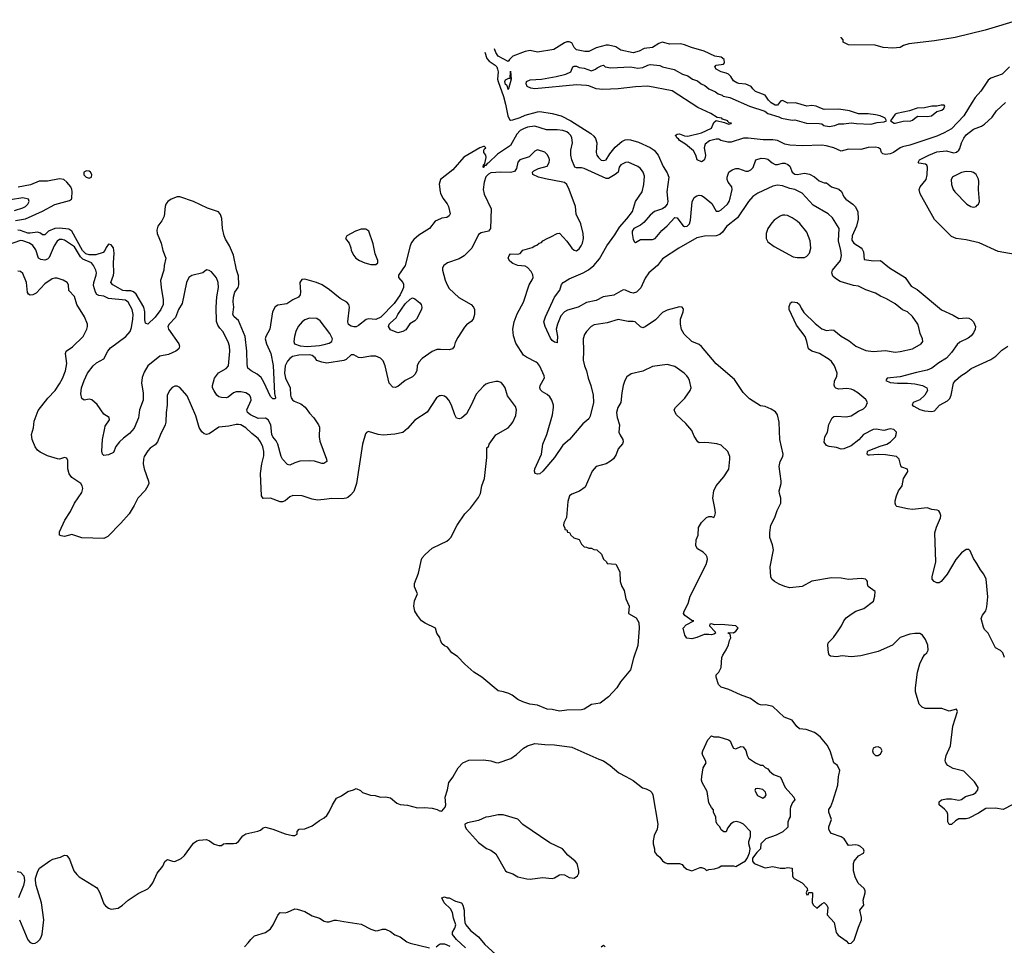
# Model space of a CAD drawing. Header units: inches. Extents: x 2293880 to 2522759, y 823965 to 1006879.
# Tile 263 of 325: x 2386564 to 2394601, y 988623 to 996174. Entities that reach past the tile are written whole.
import ezdxf

# ---------------------------------------------------------------- set-up
doc = ezdxf.new("R2010")
doc.units = ezdxf.units.IN
doc.header["$MEASUREMENT"] = 0
for name, color, linetype in [('C3988', 7, 'Continuous'), ('C3989', 7, 'Continuous'), ('C3998', 7, 'Continuous'), ('C3999', 7, 'Continuous')]:
    doc.layers.add(name, color=color, linetype=linetype)

msp = doc.modelspace()

# ---------------------------------------------------------------- linework, layer by layer
at = {"layer": 'C3988', "color": 5}
for points, elevation in [([(2386561.6, 988830), (2386630, 988666.8), (2386650, 988644.9), (2386670, 988637.3), (2386690, 988640.7), (2386709.5, 988650.5), (2386729.5, 988670.5), (2386739.3, 988690), (2386747.2, 988712.8), (2386762.4, 988830), (2386743, 988970), (2386698, 989110), (2386691.8, 989150), (2386694, 989170), (2386713.1, 989226.9), (2386726.9, 989253.1), (2386810, 989313), (2386834.9, 989325.1), (2386897.2, 989342.8), (2386930, 989358.8), (2386950, 989356), (2386970, 989324.7), (2387006.4, 989230), (2387030, 989199.1), (2387050, 989182), (2387190, 989093), (2387200.6, 989080.6), (2387218, 989050), (2387250, 988962), (2387263.5, 988943.5), (2387290, 988924.7), (2387310, 988918), (2387366.8, 988926.8), (2387404, 988950), (2387450, 988990.8), (2387530, 989046), (2387610, 989082), (2387630, 989102), (2387650, 989132), (2387685.2, 989210), (2387731, 989269), (2387750, 989306), (2387761.6, 989318.4), (2387770, 989324), (2387810, 989308), (2387830, 989306.4), (2387881.2, 989330), (2387910, 989354.8), (2387983.1, 989456.9), (2388010, 989475.5), (2388030, 989481.6), (2388090, 989485.5), (2388114.2, 989474.2), (2388150, 989446.8), (2388190, 989436), (2388210, 989438), (2388228, 989450), (2388246.3, 989453.7), (2388310, 989452), (2388330, 989457), (2388349.5, 989470), (2388384.5, 989515.5), (2388410, 989532.4), (2388507.5, 989552.5), (2388530, 989560.7), (2388550, 989581), (2388570, 989585.5), (2388630, 989570.3), (2388730, 989532.2), (2388790, 989517.3), (2388810, 989518), (2388828, 989530), (2388828.4, 989551.6), (2388846, 989570), (2388890, 989572), (2388950, 989598), (2389010, 989642), (2389050, 989662), (2389070, 989682), (2389090, 989712), (2389117.2, 989770), (2389150, 989822), (2389190, 989841), (2389241.5, 989878.5), (2389289.1, 989890.9), (2389310, 989902), (2389345.4, 989885.4), (2389362, 989870), (2389427.9, 989847.9), (2389465.2, 989845.2), (2389510, 989830.7), (2389550, 989833), (2389590, 989824.9), (2389641.7, 989781.7), (2389670, 989770.5), (2389730, 989766), (2389810, 989745.5), (2389867.5, 989747.5), (2389930, 989742), (2389970.5, 989730.5), (2389990, 989718.8), (2390000, 989718.4)], 180), ([(2386544.5, 989224.5), (2386570, 989218.8), (2386598.8, 989190), (2386604, 989150), (2386596.3, 989110), (2386554, 989010)], 180), ([(2388398, 988610), (2388430, 988642), (2388449.5, 988670.5), (2388480.9, 988699.1), (2388570, 988726), (2388610, 988757.1), (2388633.7, 988790), (2388670, 988867.7), (2388690, 988890.7), (2388730, 988888), (2388750, 988892.2), (2388810, 988919.3), (2388830, 988918), (2388890, 988897.1), (2388950, 988862.6), (2389010, 988844.4), (2389050, 988820.3), (2389070, 988813.4), (2389090, 988813.7), (2389130, 988826.7), (2389150, 988828.5), (2389210, 988815.8), (2389350, 988796.3), (2389430, 988754), (2389470, 988741), (2389490, 988742.8), (2389525.1, 988754.9), (2389550, 988754.4), (2389590, 988734.9), (2389627.3, 988707.3), (2389670, 988690.4), (2389724.9, 988650), (2389750, 988639.5), (2389910, 988602.4)], 160), ([(2389964, 988610), (2389990, 988633), (2390000, 988633.3)], 160)]:
    msp.add_lwpolyline(points, dxfattribs=dict(at, elevation=elevation))
at = {"layer": 'C3989', "color": 5}
for points, elevation in [([(2387110, 994939.9), (2387088.6, 994930), (2387088.7, 994908.7), (2387107.2, 994890), (2387130, 994880.6), (2387150, 994890.8), (2387151.8, 994910), (2387143.2, 994930), (2387130, 994939.1)], 140), ([(2389350, 994465.2), (2389304.8, 994450), (2389233.2, 994410), (2389222.6, 994390), (2389253.7, 994350), (2389267.3, 994312.7), (2389270.6, 994290), (2389290.4, 994250), (2389307.6, 994230), (2389336.3, 994210), (2389381, 994190), (2389430, 994176.4), (2389470, 994176.3), (2389486, 994190), (2389486, 994210), (2389464.9, 994264.9), (2389450, 994346), (2389414.7, 994450), (2389390, 994464.2)], 140), ([(2389650, 993619.3), (2389590, 993645.1), (2389573.6, 993670), (2389579.7, 993690), (2389590, 993702.4), (2389637.3, 993742.7), (2389649.8, 993770), (2389710, 993855), (2389750, 993894.3), (2389770, 993904.9), (2389790, 993896.4), (2389830, 993864.9), (2389840.4, 993850), (2389846.4, 993830), (2389843, 993810), (2389802, 993730), (2389790, 993718), (2389747.1, 993692.9), (2389714.9, 993645.1), (2389690, 993629.3)], 140), ([(2388930, 993739.7), (2388890, 993726.3), (2388870, 993709.6), (2388837, 993670), (2388818, 993630), (2388806, 993590), (2388800.3, 993550), (2388807.2, 993530), (2388854.6, 993514.6), (2388910, 993509.1), (2389010, 993516), (2389050, 993523.4), (2389090, 993535.8), (2389110.6, 993550), (2389116.5, 993570), (2389094.3, 993614.3), (2389017.4, 993717.4), (2388990, 993737.6)], 160)]:
    msp.add_lwpolyline(points, close=True, dxfattribs=dict(at, elevation=elevation))
for points, elevation in [([(2386530, 994535.7), (2386610.8, 994550), (2386750, 994613.2), (2386850, 994666.3), (2386970, 994699.6), (2386986, 994710), (2386990, 994718.8), (2386992.8, 994772.8), (2386990.6, 994790), (2386980.3, 994810), (2386949.9, 994849.9), (2386924.2, 994870), (2386890, 994876), (2386790, 994855.9), (2386723, 994857), (2386653.4, 994826.6), (2386552.5, 994807.5)], 140), ([(2390000, 994871.6), (2389998, 994870), (2389986.6, 994833.4), (2389994.7, 994770), (2390000, 994757.7)], 140), ([(2386522.8, 994617.2), (2386590, 994638), (2386610.9, 994650), (2386631, 994670), (2386640.5, 994690), (2386636, 994710), (2386590, 994719.8), (2386490, 994705.6)], 160), ([(2390000, 994549.9), (2389954.2, 994530), (2389910, 994471.4), (2389822.5, 994417.5), (2389780.2, 994379.8), (2389762.9, 994357.1), (2389750.2, 994329.8), (2389711.2, 994170), (2389657, 994090), (2389657.1, 994070), (2389690.2, 994030.2), (2389696.3, 994016.3), (2389695.5, 993990), (2389689.4, 993970), (2389668.3, 993930), (2389621, 993859), (2389511.5, 993748.5), (2389470, 993729.5), (2389410, 993732.8), (2389392.8, 993727.2), (2389330, 993679.5), (2389310, 993669.6), (2389290, 993667.6), (2389270, 993674), (2389248.8, 993688.8), (2389243.5, 993710), (2389256.1, 993830), (2389249.7, 993850), (2389233.1, 993870), (2389180, 993900), (2389093.8, 993970), (2389031.8, 994010), (2388987, 994030), (2388890, 994057.4), (2388866, 994054), (2388850.4, 994030), (2388855.8, 993950), (2388852.4, 993930), (2388839.3, 993910), (2388792.4, 993887.6), (2388745.1, 993854.9), (2388670, 993846.4), (2388650, 993832.7), (2388626.7, 993790), (2388606.7, 993650), (2388574.1, 993590), (2388568.7, 993570), (2388579.8, 993530), (2388612.7, 993450), (2388633.8, 993353.8), (2388644.3, 993124.3), (2388651.4, 993088.6), (2388650, 993082), (2388638.7, 993081.3), (2388630, 993082), (2388610, 993101.3), (2388557.3, 993217.3), (2388533.9, 993253.9), (2388502.3, 993282.3), (2388452.6, 993310), (2388427.1, 993330), (2388420.7, 993360.7), (2388418.5, 993470), (2388403.1, 993590), (2388350, 993720.5), (2388315.5, 993750), (2388304.1, 993770), (2388312.2, 993830), (2388306.8, 993873.2), (2388308.7, 993911.3), (2388320.2, 993950), (2388347.4, 993990), (2388354, 994010), (2388350, 994084.5), (2388334.4, 994134.4), (2388310, 994253.5), (2388277, 994330), (2388242.7, 994382.7), (2388231.8, 994410), (2388218.9, 994470), (2388213, 994553), (2388203.8, 994583.8), (2388187.1, 994607.1), (2388097.9, 994637.9), (2387984, 994690), (2387870, 994729.7), (2387849.6, 994729.7), (2387800.4, 994710), (2387771.8, 994690), (2387757.3, 994670), (2387751.5, 994650), (2387743.8, 994570), (2387725.5, 994534.5), (2387690.3, 994490), (2387682.5, 994457.5), (2387686.7, 994430), (2387718.2, 994350), (2387731.9, 994290), (2387755.6, 994230), (2387742, 994170), (2387740.2, 994130), (2387714.6, 994045.4), (2387719.1, 993990), (2387736.1, 993890), (2387735.9, 993850), (2387717.1, 993810), (2387670, 993746.3), (2387610, 993690.8), (2387595, 993695.1), (2387590, 993698.7), (2387584.5, 993724.5), (2387585.8, 993790), (2387578.2, 993830), (2387515.8, 993935.9), (2387493.8, 993953.8), (2387470, 993961.8), (2387430, 993961.2), (2387406, 993966), (2387325.3, 994010), (2387308.1, 994030), (2387330.3, 994089.7), (2387333.1, 994110), (2387328.5, 994191.5), (2387335.2, 994270), (2387330, 994312), (2387310, 994336.9), (2387290, 994342), (2387270, 994316), (2387260.2, 994290), (2387245.4, 994274.6), (2387185, 994255), (2387130, 994255.8), (2387104, 994264), (2387076.2, 994290), (2386990.2, 994450.2), (2386965.1, 994465.1), (2386890, 994474.1), (2386850, 994469.9), (2386799.4, 994450), (2386770, 994418.7), (2386750, 994418.8), (2386733, 994433), (2386710, 994442.1), (2386650, 994431.4), (2386630, 994431.9), (2386570, 994454.7), (2386550, 994456.9)], 140), ([(2390000, 993482.6), (2389970, 993483.1), (2389930, 993468.5), (2389850, 993409.7), (2389820.8, 993379.3), (2389808.9, 993351.1), (2389805, 993310), (2389790, 993278.9), (2389770, 993260.7), (2389710, 993229.8), (2389650, 993181.5), (2389630, 993172.6), (2389610, 993175.6), (2389579.7, 993210), (2389545.7, 993350), (2389531.1, 993390), (2389510, 993414), (2389470, 993429.7), (2389430, 993429.7), (2389350, 993415.8), (2389330, 993418.2), (2389290, 993439.8), (2389270, 993439.7), (2389230, 993402.4), (2389210, 993393.3), (2389070, 993373.3), (2389030, 993379.8), (2388990, 993394.2), (2388974.7, 993414.7), (2388950, 993434.8), (2388930, 993439.5), (2388842, 993438), (2388790, 993426), (2388768.7, 993411.3), (2388750, 993388), (2388729.5, 993350), (2388724.2, 993290), (2388733.4, 993250), (2388771.2, 993170), (2388774.2, 993110), (2388780.6, 993090), (2388790, 993073.1), (2388803, 993063), (2388859.6, 993039.6), (2388893.6, 993013.6), (2388930, 992964.4), (2388965.9, 992925.9), (2389003.1, 992870), (2389011.5, 992850), (2389008.3, 992770), (2389014.7, 992734.7), (2389068.4, 992590), (2389070.3, 992569.7), (2389046.4, 992553.6), (2389030, 992553.3), (2388970, 992572.7), (2388930, 992576.1), (2388850, 992571.9), (2388810, 992559.3), (2388770, 992539.1), (2388750, 992546.6), (2388708.2, 992590), (2388698.2, 992610), (2388671.8, 992711.8), (2388657.5, 992737.5), (2388629.9, 992770), (2388621.7, 992790), (2388614.5, 992870), (2388592.1, 992910), (2388570, 992923.1), (2388510, 992919.8), (2388448.6, 992950), (2388422.2, 992970), (2388418.9, 992990), (2388452.2, 993070), (2388451, 993091), (2388440.9, 993110), (2388408.7, 993130), (2388370, 993138), (2388330, 993137.2), (2388310, 993129.7), (2388265.5, 993094.5), (2388250, 993089.8), (2388211.9, 993091.9), (2388190, 993097.4), (2388173.6, 993110), (2388150, 993146.3), (2388138.2, 993170), (2388137.1, 993190), (2388153.2, 993250), (2388186.8, 993293.2), (2388250, 993327.2), (2388269.5, 993350), (2388278.2, 993470), (2388275.3, 993510), (2388265.9, 993545.9), (2388222.4, 993630), (2388196.5, 993656.5), (2388180.9, 993680.9), (2388171.3, 993711.3), (2388167.7, 993827.7), (2388172.7, 993912.7), (2388186, 993990), (2388183.6, 994030), (2388170, 994069), (2388130, 994117.2), (2388110, 994129), (2388090, 994134), (2388058, 994110), (2387970, 994087.8), (2387943.7, 994070), (2387926.3, 994030), (2387890, 993859), (2387861.3, 993810), (2387836, 993744), (2387783.1, 993690), (2387772.7, 993670), (2387779.1, 993650), (2387862, 993530), (2387867.3, 993510), (2387862.8, 993490), (2387838, 993470), (2387778.6, 993441.4), (2387706.8, 993430), (2387610.2, 993349.8), (2387580.6, 993299.4), (2387564.6, 993255.4), (2387558.1, 993210), (2387570.7, 993130), (2387571.8, 993070), (2387541.1, 992990), (2387532.8, 992927.2), (2387497.6, 992842.4), (2387461.1, 992798.9), (2387410, 992760.9), (2387378, 992730), (2387350, 992692.3), (2387330, 992642.9), (2387290, 992622.9), (2387250, 992619), (2387241.2, 992630), (2387234.2, 992654.2), (2387239.8, 992750), (2387258.1, 992841.9), (2387263, 992857), (2387298, 992910), (2387294.5, 992930), (2387250, 992956), (2387195.3, 993035.3), (2387151.7, 993071.7), (2387130, 993078), (2387090, 993069.2), (2387070, 993084), (2387063.1, 993123.1), (2387068.8, 993171.2), (2387090, 993231.3), (2387118.7, 993290), (2387162.4, 993350), (2387190, 993375.6), (2387251.3, 993408.7), (2387283.7, 993470), (2387304, 993496), (2387429.7, 993590), (2387466, 993630), (2387477.6, 993662.4), (2387488, 993732), (2387489.8, 993770), (2387480.8, 993810), (2387450, 993869.3), (2387427.1, 993887.1), (2387290, 993899.8), (2387250, 993918.7), (2387210, 993925), (2387192.9, 993933), (2387183.2, 993950), (2387166.9, 994006.9), (2387169.4, 994030.6), (2387189, 994090), (2387189.8, 994110), (2387186, 994130), (2387166.3, 994170), (2387149.8, 994190), (2387079.4, 994219.4), (2387059.6, 994239.6), (2387010, 994321.3), (2386930, 994374.3), (2386910, 994381.8), (2386890, 994380.2), (2386870, 994367), (2386844.8, 994330), (2386804.8, 994235.2), (2386790, 994220.9), (2386770, 994213), (2386736.8, 994216.8), (2386717, 994230), (2386695.9, 994295.9), (2386670, 994332.7), (2386644.7, 994350), (2386590, 994369.9), (2386570, 994372.2), (2386470, 994336.7)], 160), ([(2390000, 993106.1), (2389990, 993105.1), (2389966.4, 993090), (2389890, 992972.3), (2389790, 992907), (2389730, 992838.4), (2389690, 992806), (2389627.1, 992792.9), (2389530, 992785.1), (2389489.7, 992789.7), (2389410, 992813.2), (2389394.4, 992805.6), (2389385.5, 992794.5), (2389362, 992710), (2389313, 992390), (2389290, 992326), (2389265.4, 992294.6), (2389243.4, 992276.6), (2389230, 992269.8), (2389195.5, 992264.5), (2389111.2, 992268.8), (2389050, 992258.5), (2388995.6, 992255.6), (2388950, 992263), (2388870, 992289.7), (2388792.3, 992292.3), (2388770, 992282.6), (2388731.8, 992248.2), (2388710, 992240.9), (2388690, 992241.5), (2388610, 992269.8), (2388550, 992266.9), (2388536.4, 992290), (2388530.8, 992470.8), (2388540.5, 992550), (2388556.5, 992616.5), (2388558, 992650), (2388549.8, 992690), (2388530, 992731.1), (2388510, 992758), (2388458.6, 992798.6), (2388410, 992845.6), (2388370, 992867.7), (2388350, 992871.6), (2388330, 992871.6), (2388270, 992857.8), (2388190, 992850.9), (2388110, 992795.1), (2388090, 992789.6), (2388070, 992794.5), (2388050, 992812), (2388030, 992846.6), (2388003, 992943), (2387930, 993104.2), (2387870, 993173.6), (2387850, 993185.6), (2387830, 993185.1), (2387807.8, 993172.2), (2387790, 993152.3), (2387767.8, 993112.2), (2387767.9, 993030), (2387759.6, 992970), (2387758, 992890), (2387751.3, 992870), (2387712, 992790), (2387690.1, 992729.9), (2387670, 992705.4), (2387630, 992678.3), (2387610, 992657.4), (2387580.2, 992610), (2387573.8, 992590), (2387571.4, 992550), (2387579.1, 992510), (2387616.4, 992410), (2387617.1, 992390), (2387610.5, 992370), (2387587.9, 992332.1), (2387528.2, 992271.8), (2387499, 992210), (2387457.1, 992142.9), (2387390, 992066.3), (2387283, 991957), (2387250, 991940.5), (2387070, 991947.1), (2386990, 991973.3), (2386930, 991958), (2386902.5, 991962.5), (2386889.2, 991970), (2386890, 991996), (2386931.2, 992090), (2386979.2, 992160.8), (2387010, 992230.3), (2387070, 992316.3), (2387079.2, 992350), (2387075.1, 992370), (2387063.6, 992390), (2386990, 992440.5), (2386968.2, 992468.2), (2386956.9, 992510), (2386957.5, 992577.5), (2386950, 992598), (2386930, 992601.2), (2386890, 992589.6), (2386872.1, 992592.1), (2386790, 992616.3), (2386730, 992645.7), (2386710, 992661.3), (2386689.8, 992690), (2386665.4, 992750), (2386661.3, 992790), (2386676.1, 992843.9), (2386682.3, 992897.7), (2386715.3, 992984.7), (2386793.4, 993086.6), (2386852.2, 993150), (2386890, 993202.4), (2386913.3, 993246.7), (2386936.8, 993310), (2386949.8, 993370), (2386936.8, 993450), (2386942, 993470), (2386995.3, 993504.7), (2387081.3, 993590), (2387111.6, 993650), (2387117, 993670), (2387116.2, 993690), (2387093.3, 993750), (2387029.8, 993849.8), (2387010, 993916), (2386966.1, 993966.1), (2386961.5, 994010), (2386950.6, 994030.6), (2386919.5, 994050), (2386870, 994065.3), (2386850, 994066.2), (2386830, 994059.8), (2386770, 994019.8), (2386697.3, 993942.7), (2386670, 993928.7), (2386650, 993927.1), (2386636, 993936), (2386628, 993948), (2386619.2, 994030), (2386590, 994104.2), (2386570, 994119.4), (2386550, 994122.7)], 180), ([(2390000, 991112.6), (2389992.9, 991132.9), (2389968.3, 991170), (2389959, 991210), (2389872.7, 991250), (2389843.7, 991270), (2389810, 991312.7), (2389790, 991349.3), (2389781.1, 991390), (2389786, 991434), (2389812.3, 991490), (2389787.5, 991547.5), (2389786, 991574), (2389820.1, 991659.9), (2389843.6, 991770), (2389850, 991782.8), (2389872.7, 991810), (2389930, 991862), (2390000, 991896.1)], 180)]:
    msp.add_lwpolyline(points, dxfattribs=dict(at, elevation=elevation))
at = {"layer": 'C3998', "color": 5}
for points, elevation in [([(2390000, 989718.4), (2390010, 989718), (2390037.2, 989750), (2390040.9, 989770), (2390037, 989830), (2390056.2, 989890), (2390068, 989950), (2390101.6, 989998.4), (2390102.5, 990000)], 180), ([(2391510.7, 990000), (2391570, 989968.2), (2391646.4, 989906.4), (2391678.4, 989898.4), (2391710, 989882.8), (2391722.8, 989870), (2391730.6, 989850), (2391773.4, 989610), (2391767.3, 989570), (2391742.5, 989517.5), (2391735.3, 989475.3), (2391734.8, 989450), (2391746, 989410), (2391746.4, 989386.4), (2391762.8, 989362.8), (2391790, 989342), (2391810, 989312), (2391830, 989298), (2391850, 989291.3), (2391950, 989291.3), (2391970, 989282), (2391983.5, 989263.5), (2392010, 989244.7), (2392050, 989231.3), (2392116.9, 989256.9), (2392130, 989258), (2392154, 989250), (2392170, 989234), (2392190, 989242), (2392234.6, 989245.4), (2392270, 989258), (2392290, 989271.3), (2392390, 989271.3), (2392410, 989264.7), (2392487.3, 989312.7), (2392504.5, 989335.5), (2392522, 989378), (2392525.2, 989410), (2392514, 989450), (2392514, 989470), (2392528.7, 989510), (2392528.7, 989550), (2392472.1, 989612.1), (2392444.8, 989624.8), (2392412.7, 989632.7), (2392390, 989626), (2392367.7, 989612.3), (2392342, 989578), (2392330, 989548), (2392310, 989548), (2392290, 989566), (2392278, 989590), (2392258, 989610), (2392248, 989630), (2392247.3, 989667.3), (2392228, 989710), (2392227.3, 989727.3), (2392210, 989746), (2392190, 989786), (2392176.4, 989876.4), (2392135.3, 989950), (2392129, 989970), (2392132.9, 990000)], 180), ([(2392760, 990000), (2392774.4, 989994.4), (2392811.1, 989911.1), (2392882, 989830), (2392891.3, 989810), (2392871.1, 989788.9), (2392856, 989750), (2392852, 989732), (2392854, 989670), (2392843.6, 989656.4), (2392832.7, 989627.3), (2392832.7, 989587.3), (2392791.6, 989548.4), (2392739.6, 989520.4), (2392654, 989490), (2392614, 989450), (2392611.6, 989408.4), (2392579.6, 989380.4), (2392546, 989334), (2392544.7, 989310), (2392558, 989290), (2392650, 989256), (2392710, 989264.7), (2392770, 989251.3), (2392810, 989251.3), (2392830, 989258), (2392870, 989252), (2392871.3, 989190), (2392876.9, 989176.9), (2392886.4, 989166.4), (2392950, 989132), (2392992, 989090), (2392994, 989066), (2392990, 989066), (2392982, 989050), (2392990, 989034), (2393002, 989038), (2393006, 989054), (2393030, 989054), (2393034, 989050), (2393032, 988970), (2393042, 988950), (2393070, 988924.7), (2393110, 988962), (2393130, 988971.3), (2393150.9, 988950.9), (2393161, 988930), (2393156, 988870), (2393211.3, 988810), (2393227.9, 988727.9), (2393245.2, 988705.2), (2393310, 988658), (2393330, 988638), (2393350, 988641), (2393374.8, 988665.2), (2393409.2, 988770.8), (2393435.1, 988830), (2393436, 988850), (2393422, 988910), (2393454, 988950), (2393448.7, 988990), (2393464, 989050), (2393464, 989070), (2393454, 989090), (2393409, 989130), (2393382, 989182), (2393368.7, 989230), (2393368.7, 989290), (2393375.3, 989310), (2393410, 989352), (2393450, 989374), (2393458, 989390), (2393450, 989406), (2393426, 989430), (2393410, 989438), (2393390, 989442), (2393330, 989438), (2393292.5, 989492.5), (2393270, 989508.7), (2393190, 989535.3), (2393175.3, 989550), (2393168.7, 989570), (2393168.7, 989590), (2393189, 989650), (2393168.7, 989710), (2393169, 989730), (2393184.7, 989755.3), (2393202, 989798), (2393241.2, 989930), (2393247.7, 990000)], 180), ([(2394670, 989771.5), (2394590, 989731.5), (2394530, 989741.7), (2394450, 989739.4), (2394390, 989700.3), (2394310, 989660.8), (2394290, 989655.3), (2394230, 989654), (2394201.8, 989638.2), (2394170, 989607), (2394150, 989609), (2394140.9, 989630), (2394138.9, 989690), (2394133, 989710), (2394113.5, 989733.5), (2394069.4, 989770), (2394068.2, 989791.8), (2394089.2, 989810), (2394130, 989817.8), (2394170, 989818), (2394230, 989806.4), (2394250, 989812.2), (2394283.3, 989836.7), (2394350, 989856.5), (2394368, 989870), (2394383.5, 989890), (2394388, 989910), (2394357.2, 989957.2), (2394314.1, 990000)], 160), ([(2390202.3, 988602.3), (2390129.7, 988670), (2390096, 988710), (2390095.3, 988730), (2390116.5, 988763.5), (2390124, 988790), (2390104.1, 988844.1), (2390097.2, 988890), (2390080.2, 988920.2), (2390028, 988970), (2390008.7, 989010), (2390030, 989018), (2390050.8, 989010.8), (2390070, 989010.7), (2390121.6, 988981.6), (2390170, 988968), (2390182, 988950), (2390192.8, 988910), (2390191.7, 988870), (2390198, 988810), (2390204.9, 988790), (2390243.4, 988743.4), (2390310, 988693), (2390361.6, 988630), (2390446.4, 988550)], 160), ([(2390000, 988633.3), (2390030, 988634), (2390075.6, 988615.6)], 160), ([(2391309.8, 988610.2), (2391330, 988624.4), (2391343.1, 988610)], 160)]:
    msp.add_lwpolyline(points, dxfattribs=dict(at, elevation=elevation))
at = {"layer": 'C3998', "color": 5, "elevation": 180}
for points in [[(2392590, 989902), (2392570, 989898), (2392565.4, 989885.4), (2392585.4, 989845.4), (2392630, 989822), (2392650, 989838), (2392657.2, 989850), (2392652.7, 989872.7), (2392630, 989893.2)], [(2390510, 989686.6), (2390470, 989686.6), (2390394, 989670), (2390370, 989669.2), (2390310, 989642), (2390218, 989622), (2390198, 989610), (2390201, 989590), (2390210.8, 989570), (2390310, 989460.7), (2390372.8, 989412.8), (2390410, 989399.1), (2390450.6, 989370), (2390530.5, 989230.5), (2390541.3, 989221.3), (2390590, 989204.4), (2390630, 989180.3), (2390704.4, 989164.4), (2390730, 989162), (2390830, 989175.5), (2390910, 989168.2), (2390930, 989173), (2390970, 989196.3), (2390990, 989199.1), (2391010, 989197.3), (2391050, 989176), (2391090, 989171.3), (2391118, 989190), (2391128.4, 989211.6), (2391128.7, 989230), (2391113.2, 989290), (2391099, 989310), (2391038.9, 989358.9), (2390993.2, 989410), (2390890, 989459.5), (2390670, 989609.3), (2390630, 989652.7)]]:
    msp.add_lwpolyline(points, close=True, dxfattribs=at)
at = {"layer": 'C3999', "color": 5}
for points, elevation in [([(2394725.8, 996174.2), (2394443.8, 996090), (2394200.5, 996030), (2394030, 996002.5), (2393821.4, 995978.6), (2393776.7, 995963.3), (2393750, 995947.6), (2393690, 995942.2), (2393612.3, 995947.7), (2393546.1, 995966.1), (2393328, 995970), (2393286, 995990), (2393286, 996010), (2393268.4, 996028.4), (2393268.2, 996031.8)], 60), ([(2394642.6, 995790), (2394582, 995730), (2394490, 995696.6), (2394470, 995680.9), (2394408.9, 995590), (2394361.7, 995538.3), (2394337.3, 995502.7), (2394271.2, 995388.8), (2394170, 995284.4), (2394110, 995250.7), (2394050, 995225.2), (2393830, 995150.5), (2393770, 995136.1), (2393750, 995127.7), (2393695.8, 995090), (2393670, 995080.2), (2393630, 995074.6), (2393610, 995080.6), (2393598, 995090), (2393590, 995117.7), (2393573.3, 995130), (2393550, 995134.2), (2393490, 995132.1), (2393430, 995115.1), (2393330, 995118.5), (2393270, 995102.9), (2393209.7, 995130), (2393146.1, 995146.1), (2393110, 995150.2), (2392950, 995144.3), (2392848.7, 995150), (2392810, 995158.8), (2392750, 995187.8), (2392710, 995193.8), (2392632.9, 995192.9), (2392510, 995207.1), (2392472.5, 995207.5), (2392370, 995173.9), (2392344.5, 995175.6), (2392287.3, 995190), (2392270, 995198.7), (2392250, 995199.4), (2392194, 995186), (2392160.1, 995159.9), (2392150.7, 995130), (2392162.7, 995070), (2392160.1, 995050), (2392150, 995026.9), (2392130, 995015.1), (2392093.6, 995030), (2392083.8, 995070), (2392063.5, 995103.5), (2391998.5, 995158.5), (2391949.8, 995190), (2391941.4, 995201.4), (2391926.6, 995210), (2391923.3, 995223.3), (2391914, 995230), (2391930, 995239.1), (2391950, 995242), (2391990, 995226), (2392016.6, 995223.4), (2392130, 995250.3), (2392209.6, 995290.4), (2392230, 995336), (2392250, 995351), (2392315.9, 995335.9), (2392350, 995322.8), (2392370, 995326), (2392372.7, 995330), (2392353.6, 995333.6), (2392343.2, 995343.2), (2392342.7, 995350), (2392301.6, 995361.6), (2392296, 995370), (2392256.1, 995376.1), (2392205.4, 995410), (2392098.3, 995458.3), (2391890, 995593.4), (2391690, 995631.7), (2391590, 995626.3), (2391450, 995609.9), (2391323.6, 995603.6), (2391269.9, 995609.9), (2391210, 995634.7), (2391190, 995638.7), (2391110, 995641.7), (2390770, 995609.9), (2390735.4, 995615.4), (2390707.1, 995630), (2390697.3, 995650), (2390700.4, 995670), (2390730, 995683.7), (2390822, 995690), (2390944, 995710), (2391022, 995730), (2391062, 995750), (2391078, 995790), (2391090, 995796), (2391110, 995794.8), (2391130, 995784.7), (2391170, 995778.8), (2391230, 995756.3), (2391264, 995770), (2391277.7, 995782.3), (2391310, 995798), (2391330, 995802), (2391342, 995790), (2391390, 995782.3), (2391550, 995788.7), (2391610, 995779.3), (2391650, 995783.4), (2391690, 995803.8), (2391710, 995807.7), (2391763.9, 995803.9), (2391790, 995800.3), (2391810.7, 995790), (2391906.6, 995766.6), (2391974.9, 995730), (2392016.1, 995716.1), (2392055.5, 995690), (2392096.7, 995676.7), (2392126.3, 995650), (2392156.3, 995636.3), (2392190, 995609.3), (2392244.5, 995584.5), (2392263.8, 995570), (2392297.7, 995557.7), (2392305.3, 995550), (2392359.4, 995539.4), (2392522, 995470), (2392646.7, 995426.7), (2392670.8, 995410), (2392760.7, 995380.7), (2392781, 995370), (2392870, 995354.8), (2392890, 995356), (2392984.7, 995330), (2393090, 995328.4), (2393110, 995324), (2393127.2, 995310), (2393170, 995303.3), (2393216.2, 995310), (2393250, 995324.7), (2393290, 995324.9), (2393350, 995333.4), (2393393.4, 995326.6), (2393510, 995322.6), (2393563.6, 995336.4), (2393618.6, 995341.4), (2393638, 995350), (2393628.7, 995370), (2393617.5, 995377.5), (2393588, 995390), (2393550, 995398.4), (2393490, 995406), (2393410, 995406.6), (2393338, 995430), (2393250, 995443.7), (2393130, 995442), (2393094, 995454), (2393066, 995470), (2393030, 995473.2), (2392990, 995468.7), (2392896.5, 995496.5), (2392834, 995494), (2392790, 995515.3), (2392774, 995510), (2392750, 995478), (2392730, 995478), (2392696.4, 995496.4), (2392676.4, 995516.4), (2392650, 995558), (2392569.1, 995589.1), (2392548.9, 995608.9), (2392535.3, 995630), (2392490, 995649.3), (2392432.7, 995652.7), (2392418.6, 995658.6), (2392390, 995675.3), (2392369, 995710), (2392350, 995729), (2392330, 995739), (2392289.3, 995749.3), (2392248, 995770), (2392238, 995790), (2392250, 995802), (2392308.7, 995811.3), (2392318, 995822), (2392312.7, 995850), (2392290, 995869.2), (2392237.6, 995877.6), (2392150, 995918.3), (2392046.2, 995946.2), (2391990, 995969.6), (2391957.7, 995977.7), (2391870, 995975.4), (2391809.2, 995990.8), (2391780.2, 995979.8), (2391730, 995946.6), (2391659.8, 995940.2), (2391621.4, 995918.6), (2391570, 995905.2), (2391470, 995926), (2391430, 995952.8), (2391370, 995967), (2391350, 995966.8), (2391270, 995945.7), (2391210, 995913.8), (2391175.7, 995915.7), (2391109.7, 995929.7), (2391088.4, 995948.5), (2391070, 995986.6), (2391050, 995994.3), (2391030, 995994), (2391010, 995985.6), (2390924.7, 995930), (2390790, 995909.7), (2390730, 995922), (2390690, 995915.8), (2390590, 995876), (2390561.8, 995850), (2390550, 995832.8), (2390470, 995877.3), (2390450, 995906.2), (2390439.5, 995937.7)], 80), ([(2390361.2, 995908.5), (2390378.2, 995858.2), (2390396.1, 995836.1), (2390444.6, 995804.6), (2390457.2, 995790), (2390464.2, 995770), (2390469, 995750), (2390465, 995690), (2390468.7, 995670), (2390512.6, 995547.4), (2390530, 995484.7), (2390548.6, 995388.6), (2390561.3, 995361.3), (2390570, 995355.6), (2390590, 995357.6), (2390650, 995376.3), (2390690, 995394.9), (2390790, 995423.3), (2390810, 995424.3), (2390910, 995407.9), (2390983.7, 995390), (2391061.3, 995350), (2391226, 995246), (2391250, 995225.1), (2391263.8, 995203.8), (2391274.7, 995170), (2391269.8, 995090), (2391273.7, 995070), (2391287.2, 995050), (2391310, 995029), (2391330, 995025.2), (2391350, 995032.1), (2391380.7, 995079.3), (2391425.2, 995134.8), (2391480.1, 995179.9), (2391506.8, 995193.2), (2391523.9, 995196.1), (2391550, 995195.2), (2391615.1, 995175.1), (2391710, 995132.4), (2391741.6, 995110), (2391775.8, 995070), (2391816.4, 994976.4), (2391850, 994926), (2391862.1, 994890), (2391845, 994770), (2391855.2, 994690), (2391850, 994670.4), (2391830, 994645.3), (2391810, 994630.9), (2391744.7, 994610), (2391710, 994579.7), (2391659.5, 994520.5), (2391630, 994498.5), (2391576.8, 994470), (2391564.2, 994450), (2391563.9, 994430), (2391570, 994382), (2391581.8, 994361.8), (2391590, 994356.9), (2391630, 994379.7), (2391730, 994380.5), (2391750, 994389.7), (2391804.4, 994455.6), (2391850, 994491.7), (2391910, 994560.2), (2391930, 994556.8), (2391975.4, 994495.4), (2391990, 994487.5), (2392011, 994489), (2392030.9, 994509.1), (2392040.4, 994539.6), (2392051.9, 994688.1), (2392070, 994722.4), (2392090, 994735.9), (2392110, 994741.6), (2392130, 994738.6), (2392150, 994727), (2392213.7, 994673.7), (2392250, 994612.7), (2392270, 994611.2), (2392290, 994623.8), (2392341.6, 994670), (2392353.8, 994690), (2392362.7, 994717.3), (2392379.6, 994790), (2392377.8, 994810), (2392347, 994850), (2392339, 994870), (2392338, 994890), (2392350.9, 994929.1), (2392378.9, 994950), (2392410, 994960.7), (2392430, 994959.8), (2392490, 994937.7), (2392510, 994938.5), (2392531.7, 994948.3), (2392550, 994967.6), (2392573.6, 995030), (2392616, 995044), (2392650, 995043), (2392670, 995036.4), (2392705.2, 995005.2), (2392730, 994993.1), (2392750, 994993.3), (2392790, 995004), (2392810, 995002.6), (2392833.4, 994993.4), (2392850, 994977.9), (2392869.9, 994929.9), (2392890, 994913.9), (2392910, 994911.6), (2392970, 994922.2), (2393010, 994915.1), (2393052.5, 994892.5), (2393090, 994858.5), (2393130, 994843.9), (2393150, 994843), (2393190.7, 994810.7), (2393251, 994791), (2393271.9, 994771.9), (2393290.5, 994730), (2393305.8, 994710), (2393363.1, 994670), (2393384.1, 994650), (2393404.3, 994610), (2393407.2, 994547.2), (2393395.1, 994490), (2393358.6, 994410), (2393356.5, 994376.5), (2393371.4, 994351.4), (2393433, 994313), (2393441.7, 994301.7), (2393450, 994279.3), (2393456.6, 994216.6), (2393533.8, 994206.2), (2393590, 994209.5), (2393664.7, 994150), (2393790, 994072), (2393841.3, 994001.3), (2393890, 993974.2), (2394086.9, 993806.9), (2394183.9, 993763.9), (2394230, 993736.4), (2394290, 993742.4), (2394310, 993738.4), (2394330, 993728), (2394350, 993708.4), (2394364.1, 993670), (2394362.1, 993650), (2394350, 993620.7), (2394330, 993593.7), (2394304.7, 993575.3), (2394236.7, 993543.2), (2394216.4, 993523.6), (2394170, 993457.7), (2394130, 993413.7), (2394065.7, 993374.3), (2394010, 993330.7), (2393970, 993313.6), (2393883, 993297), (2393750, 993261.5), (2393645.2, 993250), (2393638.4, 993241.6), (2393634, 993230), (2393670, 993215.5), (2393728.3, 993208.3), (2393810, 993209.1), (2393870, 993204.1), (2393933, 993190), (2393967.4, 993170), (2393973, 993150), (2393952.7, 993110), (2393910, 993072.7), (2393855.6, 993050), (2393849.6, 993030), (2393861.2, 993021.2), (2393910, 992995.3), (2393950, 992984), (2394010, 992977.7), (2394030, 992982.6), (2394072, 993030), (2394136.3, 993063.7), (2394157, 993083), (2394167.6, 993110), (2394186.2, 993210), (2394201.3, 993230), (2394246.5, 993270), (2394290, 993295.3), (2394330.7, 993329.3), (2394490, 993403.1), (2394532.4, 993430), (2394581.4, 993478.6), (2394630, 993509.4)], 120), ([(2394690, 994259.3), (2394550, 994282.2), (2394394.9, 994354.9), (2394290, 994378.4), (2394206.8, 994390), (2394170, 994406.5), (2394030, 994543.1), (2393913.3, 994753.3), (2393905.7, 994790), (2393914.6, 994810), (2393961.5, 994870), (2393970, 994908), (2393972.4, 994970), (2393967, 994987), (2393956.2, 994996.2), (2393903.9, 995003.9), (2393897.8, 995010), (2393907, 995030), (2393983.4, 995070), (2394050, 995096), (2394125, 995105), (2394189.1, 995089.1), (2394210, 995094.7), (2394228.4, 995110), (2394236.4, 995123.6), (2394250.1, 995170), (2394270, 995209), (2394290, 995235.3), (2394350, 995281.6), (2394414.1, 995305.9), (2394438.4, 995321.6), (2394500.1, 995379.9), (2394535.5, 995430), (2394610, 995498)], 120), ([(2394602, 990970), (2394588, 991010), (2394570, 991028), (2394529.4, 991049.4), (2394470, 991168), (2394440.2, 991200.2), (2394430, 991218), (2394412.7, 991290), (2394423.3, 991316.7), (2394449.3, 991350.7), (2394457.2, 991382.8), (2394465.3, 991465.3), (2394451.8, 991610), (2394432.3, 991650), (2394404.9, 991684.9), (2394377.2, 991737.2), (2394350, 991777.2), (2394321.2, 991841.2), (2394310, 991852.7), (2394290, 991852.3), (2394250, 991825.1), (2394204.6, 991770), (2394133.8, 991650), (2394084.4, 991590), (2394070, 991581), (2394050, 991580.3), (2394027.2, 991590), (2394012.2, 991610), (2394012.1, 991630), (2394040.8, 991750), (2394032.3, 991987.7), (2394046.1, 992033.9), (2394079.6, 992110), (2394082, 992130), (2394074.8, 992154.8), (2394066.3, 992166.3), (2394052.3, 992172.3), (2394010, 992178), (2393970, 992191.8), (2393850, 992179.5), (2393810, 992183.7), (2393723.2, 992203.2), (2393715.3, 992210), (2393709, 992230), (2393709, 992250), (2393719.3, 992290), (2393738, 992330), (2393766.6, 992370), (2393777.2, 992430), (2393810, 992482), (2393813.2, 992490), (2393810, 992506), (2393763.7, 992523.7), (2393755.5, 992535.5), (2393742.4, 992590), (2393721.2, 992610), (2393630, 992624.9), (2393570, 992626.9), (2393500.8, 992620.8), (2393490, 992622), (2393480.9, 992630), (2393483.7, 992650), (2393490, 992655.5), (2393586.1, 992693.9), (2393642, 992710), (2393672, 992730), (2393711.6, 992770), (2393718, 992790), (2393719.3, 992810), (2393715.3, 992815.3), (2393699, 992830), (2393670, 992836.2), (2393616.1, 992823.9), (2393554.4, 992834.4), (2393530, 992830.7), (2393451.8, 992790), (2393414.5, 992745.5), (2393350, 992696.4), (2393290, 992672.4), (2393270, 992669.7), (2393230, 992684.2), (2393171.7, 992691.7), (2393150, 992701.2), (2393130, 992728.7), (2393134.5, 992770), (2393156.2, 992810), (2393167.3, 992872.7), (2393194.3, 992925.7), (2393210, 992936.5), (2393230, 992939.6), (2393310, 992933.2), (2393350, 992941.8), (2393410, 992981.3), (2393450, 992998.3), (2393470, 993019.3), (2393483, 993050), (2393470, 993074.7), (2393404.4, 993130), (2393370, 993150.7), (2393350, 993159.8), (2393314.1, 993165.9), (2393250, 993159.5), (2393226.8, 993166.8), (2393216.5, 993176.5), (2393212.5, 993192.5), (2393214.8, 993225.2), (2393233.4, 993266.6), (2393237, 993290), (2393214.7, 993350), (2393190, 993384.7), (2393170, 993401.1), (2393093.2, 993450), (2393030, 993469.6), (2393003.7, 993490), (2392989.6, 993550), (2392974, 993590), (2392903.3, 993683.3), (2392845.2, 993810), (2392844.7, 993835.3), (2392856.4, 993863.6), (2392868.9, 993871.1), (2392890, 993871), (2392910, 993866.8), (2392930, 993850.8), (2392941.3, 993821.3), (2392964.2, 993784.2), (2393055.8, 993695.8), (2393110, 993651.7), (2393150, 993639.6), (2393190, 993644.2), (2393210, 993641.3), (2393270, 993592.4), (2393335.4, 993555.4), (2393390, 993510.4), (2393470, 993474.9), (2393530, 993467.2), (2393630, 993476.5), (2393710, 993462.3), (2393750, 993467.4), (2393850, 993490.3), (2393921.2, 993530), (2393936, 993550), (2393933.2, 993570), (2393912.9, 993612.9), (2393903.6, 993663.6), (2393893.7, 993690), (2393851.7, 993751.7), (2393810, 993789.6), (2393770, 993808.2), (2393710, 993856.9), (2393638.2, 993898.2), (2393590, 993918.7), (2393550, 993944.2), (2393470, 993971.6), (2393410, 994000.5), (2393370, 994006), (2393259.6, 994039.6), (2393221.6, 994061.6), (2393202.2, 994082.2), (2393192.8, 994110), (2393198.3, 994130), (2393262.2, 994210), (2393272.3, 994250), (2393267.3, 994290), (2393246.9, 994370), (2393251.6, 994470), (2393197.4, 994557.4), (2393162, 994590), (2393040.4, 994660.4), (2392950, 994760.3), (2392890, 994787.7), (2392850, 994796.5), (2392790, 994819.2), (2392750, 994823.1), (2392710, 994816), (2392590, 994759.3), (2392548.2, 994731.8), (2392512.6, 994690), (2392423, 994557), (2392334.1, 994485.9), (2392299.1, 994440.9), (2392277.5, 994422.5), (2392250, 994410.9), (2392153, 994407), (2392090, 994394.7), (2391943, 994310), (2391810, 994223), (2391770.1, 994169.9), (2391698, 994110), (2391670, 994064.5), (2391634.4, 993985.6), (2391599.1, 993950), (2391570, 993944.4), (2391550, 993948.5), (2391510, 993968.4), (2391490, 993971.2), (2391414.1, 993926), (2391326.4, 993913.6), (2391270, 993883.9), (2391190, 993866.3), (2391122, 993830), (2391036, 993804), (2391010.3, 993790), (2390982.1, 993757.9), (2390952.4, 993690), (2390943.6, 993650), (2390954.7, 993590), (2390952.2, 993547.8), (2390950, 993538), (2390930, 993542.7), (2390910, 993558), (2390896.1, 993576.1), (2390852, 993670), (2390842.9, 993710), (2390854.7, 993750), (2390928.7, 993910), (2390972.4, 993967.6), (2390987.1, 994012.9), (2390999.7, 994030), (2391050, 994059.8), (2391163.1, 994110), (2391205.5, 994134.5), (2391250, 994169.1), (2391295.7, 994224.3), (2391355.5, 994330), (2391422, 994418), (2391459.2, 994480.8), (2391520.3, 994550), (2391564.5, 994610), (2391589.8, 994690), (2391646, 994770), (2391658.9, 994830), (2391663.3, 994896.7), (2391654.2, 994930), (2391630, 994959.2), (2391610, 994975.3), (2391530, 995011.2), (2391510, 995009.9), (2391469.5, 994990.5), (2391457.8, 994970), (2391448.2, 994930), (2391425.5, 994910), (2391370, 994879.8), (2391350, 994879.8), (2391170, 994960.2), (2391150, 994966.2), (2391110, 994965.6), (2391096.2, 994970), (2391069.9, 995029.9), (2391061.4, 995070), (2391063.5, 995110), (2391075.6, 995170), (2391071.1, 995210), (2391061.3, 995230), (2391046.5, 995246.5), (2391030, 995258.7), (2390997.2, 995270), (2390950, 995275.2), (2390864.8, 995275.2), (2390770, 995304.7), (2390710, 995298.2), (2390674.9, 995285.1), (2390650, 995269.3), (2390620.4, 995239.6), (2390570, 995146.8), (2390462.9, 995077.1), (2390390, 995005.2), (2390379.7, 995000.3), (2390370, 994985.8), (2390363.7, 994983.7), (2390350.6, 994989.4), (2390354.2, 994974.2), (2390350, 994967.6), (2390345.6, 994970), (2390349.7, 994989.7), (2390359.2, 995000.8), (2390371.6, 995050), (2390367.8, 995067.8), (2390351.8, 995090), (2390352.3, 995110), (2390358, 995122), (2390368.7, 995130), (2390358.6, 995138.6), (2390350, 995139.3), (2390318.8, 995130), (2390187.9, 995052.1), (2390099.5, 994950), (2390000, 994871.6)], 140), ([(2394314.1, 990000), (2394270, 990043.7), (2394183.8, 990063.8), (2394139.6, 990090), (2394125.4, 990105.4), (2394119.8, 990119.8), (2394117.2, 990130), (2394125.6, 990170), (2394160.7, 990250), (2394181.4, 990410), (2394218, 990530), (2394210, 990548.7), (2394150, 990534), (2394090, 990555.8), (2393953.7, 990553.7), (2393930, 990564.7), (2393906.9, 990590), (2393875.4, 990690), (2393875.6, 990724.4), (2393893, 990850), (2393910, 990918.8), (2393930, 990958.8), (2393950, 990991.3), (2393968.7, 991010), (2393978, 991030), (2393975.3, 991070), (2393957.2, 991117.2), (2393934, 991154), (2393910, 991166), (2393870, 991167.3), (2393830, 991162.4), (2393750, 991134), (2393688.2, 991070), (2393570, 991019.7), (2393430, 990984.2), (2393350, 990976.9), (2393276, 990984), (2393230, 990977.2), (2393182, 990982), (2393170, 990988.7), (2393164.5, 991010), (2393159.3, 991070), (2393164, 991090), (2393205.3, 991134.7), (2393250, 991195.5), (2393272.6, 991230), (2393290, 991270.4), (2393310, 991294.3), (2393350, 991324.6), (2393390, 991347.6), (2393454.5, 991370), (2393532.3, 991430), (2393543.7, 991470), (2393546, 991510), (2393489, 991550), (2393482.7, 991570), (2393485.2, 991590), (2393479.5, 991599.5), (2393468, 991610), (2393435.3, 991615.3), (2393330, 991607.2), (2393270, 991618.4), (2393190, 991621.1), (2393030, 991593.3), (2392950, 991549.5), (2392850, 991539.6), (2392810, 991549.6), (2392762, 991570), (2392724, 991590), (2392704, 991610), (2392694, 991630), (2392689.2, 991710), (2392716, 991850), (2392709.3, 991890), (2392687, 991950), (2392686.6, 991990), (2392696.2, 992050), (2392726.5, 992113.5), (2392745.7, 992170), (2392776.8, 992230), (2392777.2, 992270), (2392764.7, 992310), (2392763.6, 992330), (2392778.4, 992390), (2392778.4, 992410), (2392763.6, 992530), (2392771.6, 992570), (2392791.5, 992610), (2392794.7, 992630), (2392768.4, 992750), (2392762.9, 992890), (2392749.5, 992949.5), (2392733.8, 992973.8), (2392697.2, 992997.2), (2392650, 993017.2), (2392610, 993025.2), (2392521.3, 993081.3), (2392470, 993132.3), (2392397.7, 993237.7), (2392250, 993367.6), (2392128, 993508), (2392110, 993523.1), (2392049.7, 993550), (2391988, 993608), (2391966.6, 993646.6), (2391958.3, 993690), (2391958.9, 993730), (2391979.5, 993790), (2391981.2, 993810), (2391979.3, 993819.3), (2391970, 993828.7), (2391950, 993832.7), (2391850, 993803.7), (2391810, 993786.6), (2391753.1, 993726.9), (2391670, 993667.8), (2391650, 993661.6), (2391630, 993669.6), (2391588.1, 993708.1), (2391570, 993713.3), (2391530, 993711.5), (2391450, 993727.8), (2391358.7, 993701.3), (2391254.2, 993685.8), (2391229.3, 993670.7), (2391190, 993631.5), (2391173.5, 993606.5), (2391164, 993570), (2391166.7, 993470), (2391163.1, 993396.9), (2391173.8, 993350), (2391191.3, 993310), (2391205, 993250), (2391226.5, 993190), (2391245.2, 993110), (2391247, 993050), (2391221.4, 992938.6), (2391210, 992916.9), (2391161.6, 992878.4), (2391052.9, 992750), (2390996.8, 992703.2), (2390930, 992601.6), (2390835.3, 992490), (2390810, 992469.7), (2390790, 992465.4), (2390771.9, 992471.9), (2390766.3, 992490), (2390768.2, 992510), (2390824, 992630), (2390834.3, 992710), (2390866.2, 992790), (2390911.7, 992950), (2390922, 993010), (2390920.3, 993030), (2390907.6, 993070), (2390890, 993097.7), (2390870, 993115.8), (2390830, 993138), (2390814.1, 993154.1), (2390809, 993170), (2390811.6, 993190), (2390846.3, 993253.7), (2390845.4, 993270), (2390810, 993346.6), (2390792.9, 993370), (2390779.9, 993379.9), (2390699.8, 993419.8), (2390677, 993437), (2390614.9, 993534.9), (2390594.6, 993594.6), (2390589.8, 993649.8), (2390599.4, 993710), (2390624.5, 993775.5), (2390675.6, 993870), (2390723, 994010), (2390748.2, 994051.8), (2390754, 994070), (2390752.7, 994092.7), (2390739.3, 994119.3), (2390710, 994153), (2390690, 994162.6), (2390629.6, 994169.6), (2390590, 994186), (2390563.3, 994203.3), (2390552.3, 994230), (2390559.3, 994250), (2390570, 994262.8), (2390630, 994260.7), (2390650, 994266.8), (2390670, 994293.4), (2390745.6, 994314.4), (2390768, 994330), (2390786.3, 994333.7), (2390804, 994350), (2390823.2, 994356.8), (2390835.3, 994370), (2390868.7, 994390), (2390898.6, 994401.4), (2390950, 994431), (2390970, 994431.3), (2391030, 994367.3), (2391070, 994310.6), (2391090, 994293), (2391107.4, 994287.4), (2391130, 994304.9), (2391147, 994330), (2391157, 994350), (2391165.2, 994390), (2391162, 994430), (2391144, 994510), (2391106.3, 994586.3), (2391100.9, 994650), (2391049.6, 994790), (2391029.7, 994830), (2391010, 994845.7), (2390997.2, 994850), (2390854.6, 994874.6), (2390799.5, 994890), (2390752, 994910), (2390749, 994930), (2390759.7, 994940.3), (2390799.3, 994960.7), (2390870, 994980.5), (2390884.7, 995010), (2390887.8, 995030), (2390884.9, 995044.9), (2390870, 995075.1), (2390850, 995093.3), (2390790, 995112), (2390770, 995102.9), (2390723.4, 995056.6), (2390647.3, 995030), (2390630, 995012.7), (2390618.8, 994961.2), (2390603.4, 994936.6), (2390570, 994928), (2390490.9, 994930.9), (2390410, 994923.6), (2390390, 994914.4), (2390370, 994892.2), (2390354.2, 994850), (2390346.4, 994790), (2390354.7, 994750), (2390411.8, 994630), (2390406.4, 994470), (2390390.3, 994449.7), (2390330, 994436.3), (2390310, 994422), (2390254.6, 994310), (2390192.2, 994247.8), (2390150, 994222.8), (2390056.5, 994190), (2390024.9, 994170), (2390014.9, 994150), (2390015.3, 994130), (2390036.5, 994050), (2390051.8, 994010), (2390070, 993982.4), (2390148.4, 993908.4), (2390248, 993850), (2390268.2, 993830), (2390277.1, 993810), (2390275.8, 993770), (2390265.5, 993730), (2390248.8, 993711.2), (2390210, 993683.7), (2390195.4, 993664.6), (2390139.5, 993580.5), (2390119.5, 993540.5), (2390110, 993509.2), (2390096.3, 993490), (2390070, 993481.3), (2390000, 993482.6)], 160), ([(2390000, 994757.7), (2390017.3, 994717.3), (2390052.2, 994672.2), (2390063.2, 994650), (2390077.4, 994590), (2390070, 994572.7), (2390050, 994559.2), (2390010, 994554.2), (2390000, 994549.9)], 140), ([(2393247.7, 990000), (2393248.7, 990010), (2393258, 990050), (2393238, 990090), (2393208.7, 990110), (2393178, 990210), (2393155.6, 990255.6), (2393100.1, 990320.1), (2393070, 990346), (2393050, 990359.3), (2392983.7, 990383.7), (2392928.7, 990390), (2392907.2, 990407.2), (2392870, 990459), (2392804.8, 990484.8), (2392711.6, 990571.6), (2392654.4, 990585.6), (2392630, 990581.2), (2392610, 990584), (2392590, 990593.2), (2392530, 990636), (2392446.3, 990666.3), (2392351.6, 990708.4), (2392290, 990728.7), (2392268, 990750), (2392249, 990810), (2392249, 990830), (2392270, 990852), (2392289, 990890), (2392295.3, 990970), (2392302, 990990), (2392330, 991032), (2392350, 991074), (2392358, 991110), (2392368, 991130), (2392362, 991162), (2392346, 991170), (2392350, 991174), (2392390, 991172), (2392410, 991184.7), (2392428, 991210), (2392410, 991228), (2392290, 991239.3), (2392236.4, 991236.4), (2392210, 991246), (2392198, 991242), (2392194, 991230), (2392239.6, 991179.6), (2392242, 991170), (2392230, 991162), (2392210, 991155.3), (2392190, 991159), (2392150, 991157.2), (2392090, 991132.7), (2392050, 991122.7), (2392009.1, 991129.1), (2391993.6, 991153.6), (2391979, 991210), (2392003.2, 991236.8), (2392066, 991270), (2392050, 991273.2), (2391992.3, 991312.3), (2391982.7, 991330), (2391986.6, 991350), (2392019.3, 991410), (2392036, 991470), (2392167, 991730), (2392178, 991770), (2392176, 991790), (2392166.8, 991806.8), (2392142, 991830), (2392097.2, 991857.2), (2392082.7, 991882.7), (2392085.2, 991930), (2392102.7, 991970), (2392105.2, 992030), (2392130, 992071.3), (2392170, 992114), (2392190, 992122), (2392210, 992122), (2392230, 992114), (2392238, 992130), (2392242, 992150), (2392239, 992190), (2392221.2, 992270), (2392229.2, 992330), (2392250, 992371.3), (2392310, 992444.7), (2392352.1, 992507.9), (2392361.2, 992590), (2392359.3, 992610), (2392342.7, 992650), (2392290, 992702.7), (2392253.8, 992713.8), (2392190, 992722), (2392150, 992725.2), (2392110, 992722), (2392098, 992730), (2392070, 992775.3), (2392050, 992822), (2392000.2, 992880.2), (2391925.2, 992950), (2391913.2, 992970), (2391907, 992990), (2391917.2, 993010), (2391993, 993087), (2392036, 993150), (2392043.7, 993170), (2392032, 993230), (2392022.9, 993250), (2392009.5, 993270), (2391987, 993290), (2391910, 993344.2), (2391850, 993361.6), (2391730, 993343.6), (2391650, 993306.3), (2391555.8, 993284.2), (2391520.2, 993259.8), (2391502.4, 993230), (2391490.3, 993189.7), (2391478.3, 993130), (2391470.3, 993050), (2391446, 993010), (2391435.3, 992970), (2391441.1, 992930), (2391459.6, 992870), (2391455.5, 992810), (2391465.1, 992785.1), (2391486.7, 992750), (2391490.4, 992730), (2391485.3, 992714.7), (2391450, 992672.7), (2391432.9, 992627.1), (2391410, 992592.3), (2391387.1, 992572.9), (2391350, 992552), (2391270, 992529), (2391237.3, 992490), (2391178.4, 992361.6), (2391132.4, 992327.6), (2391070, 992302.7), (2391051, 992290), (2391036.7, 992243.3), (2391025.8, 992114.2), (2391006, 992070), (2391002, 992050), (2391014, 992026), (2391014, 992014), (2391030, 992012), (2391034, 991994), (2391051.1, 991991.1), (2391062, 991970), (2391086.4, 991946.4), (2391130, 991934), (2391150, 991894), (2391170, 991874), (2391190, 991872), (2391210, 991862), (2391230, 991862), (2391250, 991852), (2391274, 991850), (2391312.7, 991812.7), (2391330, 991774), (2391354, 991750), (2391358, 991738), (2391431.1, 991731.1), (2391462, 991670), (2391464.7, 991590), (2391478, 991550), (2391496.9, 991516.9), (2391511, 991450), (2391538, 991390), (2391532, 991330), (2391594.4, 991294.4), (2391616.8, 991256.8), (2391620.7, 991210), (2391610.6, 991069.4), (2391574.8, 990965.2), (2391550.7, 990870), (2391468.1, 990771.9), (2391438, 990722), (2391370, 990649.3), (2391302.5, 990597.5), (2391230, 990586.6), (2391170, 990549.4), (2391150, 990543.7), (2391030, 990541.2), (2390970, 990533.2), (2390910, 990546), (2390870, 990549.3), (2390790, 990581.2), (2390728, 990590), (2390670, 990609.4), (2390630, 990629.3), (2390583.7, 990663.7), (2390556.6, 990676.6), (2390511.7, 990691.7), (2390470, 990699.5), (2390335.1, 990810), (2390270, 990852), (2390196.6, 990916.6), (2390138.2, 990978.2), (2390092.3, 991010), (2390055.9, 991055.9), (2390030, 991065.1), (2390010, 991083.7), (2390000, 991112.6)], 180), ([(2390000, 991896.1), (2390050, 991920.5), (2390070, 991934.8), (2390082.7, 991950), (2390136, 992050), (2390197.5, 992142.5), (2390244, 992190), (2390310, 992276), (2390324.5, 992310), (2390337, 992370), (2390358.4, 992430), (2390376.6, 992603.4), (2390378, 992682), (2390390, 992692), (2390396, 992710), (2390450, 992786), (2390550, 992844.9), (2390570, 992864.9), (2390590, 992890.8), (2390614.2, 992945.9), (2390618.7, 992990), (2390610, 993017.2), (2390545.3, 993105.3), (2390525.6, 993170), (2390510, 993196), (2390493.1, 993213.1), (2390470, 993222.7), (2390450, 993222.7), (2390390, 993209.2), (2390370, 993201.2), (2390350, 993185.2), (2390290, 993118), (2390250, 993029.3), (2390210, 992959.3), (2390170, 992922.7), (2390150, 992917.2), (2390130, 992922), (2390115.1, 992950), (2390089.5, 993030), (2390066.6, 993070), (2390050, 993089.3), (2390030, 993102), (2390010, 993107), (2390000, 993106.1)], 180), ([(2390102.5, 990000), (2390141.6, 990070), (2390182, 990110), (2390230, 990131.8), (2390350, 990134.9), (2390410, 990128.7), (2390450, 990114.4), (2390470, 990112.4), (2390572.7, 990147.3), (2390620.1, 990179.9), (2390676, 990230), (2390710, 990250.4), (2390770, 990270.4), (2390850, 990260.4), (2390930, 990259.1), (2391070, 990239.1), (2391290, 990140.7), (2391330, 990126.8), (2391382.8, 990090), (2391454.8, 990030), (2391510.7, 990000)], 180), ([(2392132.9, 990000), (2392142, 990070), (2392168, 990110), (2392162, 990130), (2392139, 990170), (2392134, 990190), (2392139, 990210), (2392180.2, 990299.8), (2392210, 990331.3), (2392230, 990324.7), (2392270, 990324.7), (2392350, 990298), (2392362, 990290), (2392378, 990250), (2392391.1, 990231.1), (2392410, 990224.7), (2392450, 990244.7), (2392470, 990242), (2392490, 990212), (2392501, 990170), (2392512, 990150), (2392570, 990111.3), (2392610, 990092), (2392630, 990092), (2392650, 990072), (2392670, 990062), (2392683.5, 990043.5), (2392716.9, 990016.9), (2392760, 990000)], 180)]:
    msp.add_lwpolyline(points, dxfattribs=dict(at, elevation=elevation))
for points, elevation in [([(2390550, 995604), (2390546.4, 995626.4), (2390539.3, 995639.3), (2390530, 995644.7), (2390524.3, 995670), (2390530, 995684.2), (2390556.4, 995696.4), (2390566, 995694), (2390570, 995754), (2390574.8, 995690), (2390554.9, 995610)], 80), ([(2394110, 995476), (2394084.1, 995475.9), (2394048.9, 995468.9), (2394010, 995469), (2393950, 995454.5), (2393890, 995452), (2393828, 995432), (2393722, 995410), (2393710, 995404), (2393672, 995350), (2393702, 995330), (2393710, 995329.1), (2393773.9, 995346.1), (2393838, 995350), (2393850, 995354), (2393880.1, 995379.9), (2393893.8, 995386.2), (2393970, 995383.5), (2394007.3, 995390), (2394050, 995424.4), (2394090, 995434.9), (2394107.8, 995450), (2394116, 995470)], 80), ([(2394290, 994935.1), (2394250, 994926.3), (2394184.8, 994895.2), (2394177.3, 994890), (2394168, 994870), (2394170.4, 994830), (2394182.4, 994790), (2394195.8, 994770), (2394295.5, 994670), (2394326.8, 994650), (2394350, 994645.3), (2394370, 994650.4), (2394380.1, 994659.9), (2394389.6, 994670), (2394396.9, 994690), (2394389.7, 994790), (2394393.2, 994853.2), (2394390, 994874), (2394371.1, 994911.1), (2394350, 994927), (2394333.1, 994933.1)], 140), ([(2392810, 994578.4), (2392790, 994578.4), (2392770, 994572.3), (2392721.5, 994538.5), (2392702, 994518), (2392670.3, 994470), (2392655.8, 994430), (2392655.5, 994390), (2392670, 994360.7), (2392722.6, 994322.6), (2392878.3, 994238.3), (2392910, 994233.7), (2392970, 994234.9), (2392990, 994246), (2393010.9, 994269.1), (2393022.6, 994310), (2393016.8, 994370), (2392990, 994439.6), (2392931.3, 994511.3), (2392910, 994531.3), (2392870, 994557.6), (2392830, 994575.6)], 160), ([(2393570, 990240.9), (2393550, 990239.3), (2393531.3, 990230), (2393526, 990210), (2393530.7, 990190.7), (2393550, 990171), (2393570, 990170.8), (2393590, 990184), (2393602.7, 990210), (2393591.8, 990231.8)], 180)]:
    msp.add_lwpolyline(points, close=True, dxfattribs=dict(at, elevation=elevation))

doc.saveas('drawing.dxf')
